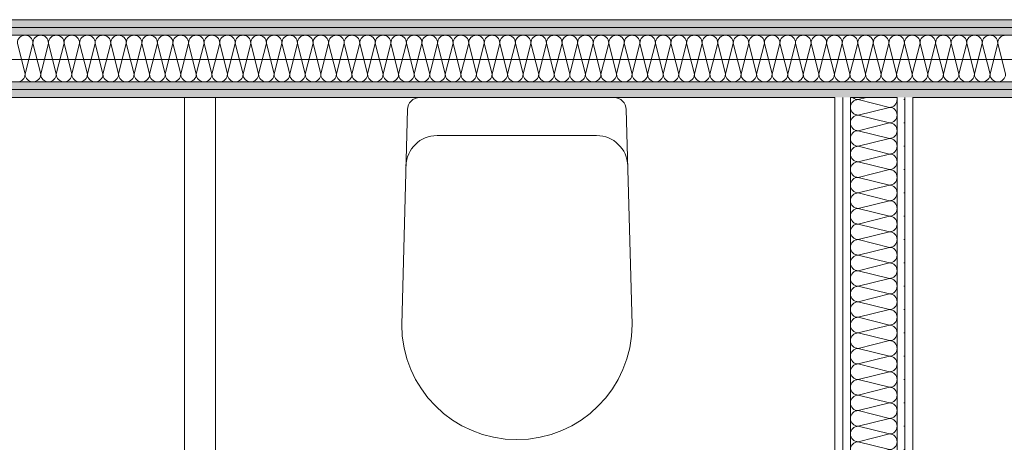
# Model space of a CAD drawing. Header units: metres. Extents: x -89 to 754, y -195 to 69.
# Tile 287 of 327: x 30.641 to 32.223, y 52.849 to 53.528. Entities that reach past the tile are written whole.
import ezdxf

# ---------------------------------------------------------------- set-up
doc = ezdxf.new("R2010")
doc.units = ezdxf.units.M
doc.header["$MEASUREMENT"] = 0
for name, color, linetype in [('10 Wand innen', 7, 'Continuous'), ('50 Sanitäreinrichtung', 7, 'Continuous'), ('70 Entwässerung_Schmutzwasser', 7, 'Continuous')]:
    doc.layers.add(name, color=color, linetype=linetype)
pattern_1 = [(0, (0, 0), (0, 0.0375), [0, -0.0375])]

# ---------------------------------------------------------------- blocks, each defined once
blk = doc.blocks.new('*X39')
at = {"layer": '10 Wand innen', "color": 250, "linetype": 'Continuous', "lineweight": 18, "true_color": 0x1f1f1f}
for p, q in [((31.9883, 53.4), (32.0018, 53.4034)), ((31.9883, 53.4), (32.0383, 53.3875)), ((31.9883, 53.375), (32.0383, 53.3875)), ((31.9883, 53.375), (32.0383, 53.3625)), ((31.9883, 53.35), (32.0383, 53.3625)), ((31.9883, 53.35), (32.0383, 53.3375)), ((31.9883, 53.325), (32.0383, 53.3375)), ((31.9883, 53.325), (32.0383, 53.3125)), ((31.9883, 53.3), (32.0383, 53.3125)), ((31.9883, 53.3), (32.0383, 53.2875)), ((31.9883, 53.275), (32.0383, 53.2875)), ((31.9883, 53.275), (32.0383, 53.2625)), ((31.9883, 53.25), (32.0383, 53.2625)), ((31.9883, 53.25), (32.0383, 53.2375)), ((31.9883, 53.225), (32.0383, 53.2375)), ((31.9883, 53.225), (32.0383, 53.2125)), ((31.9883, 53.2), (32.0383, 53.2125)), ((31.9883, 53.2), (32.0383, 53.1875)), ((31.9883, 53.175), (32.0383, 53.1875)), ((31.9883, 53.175), (32.0383, 53.1625)), ((31.9883, 53.15), (32.0383, 53.1625)), ((31.9883, 53.15), (32.0383, 53.1375)), ((31.9883, 53.125), (32.0383, 53.1375)), ((31.9883, 53.125), (32.0383, 53.1125)), ((31.9883, 53.1), (32.0383, 53.1125)), ((31.9883, 53.1), (32.0383, 53.0875)), ((31.9883, 53.075), (32.0383, 53.0875)), ((31.9883, 53.075), (32.0383, 53.0625)), ((31.9883, 53.05), (32.0383, 53.0625)), ((31.9883, 53.05), (32.0383, 53.0375)), ((31.9883, 53.025), (32.0383, 53.0375)), ((31.9883, 53.025), (32.0383, 53.0125)), ((31.9883, 53), (32.0383, 53.0125)), ((31.9883, 53), (32.0383, 52.9875)), ((31.9883, 52.975), (32.0383, 52.9875)), ((31.9883, 52.975), (32.0383, 52.9625)), ((31.9883, 52.95), (32.0383, 52.9625)), ((31.9883, 52.95), (32.0383, 52.9375)), ((31.9883, 52.925), (32.0383, 52.9375)), ((31.9883, 52.925), (32.0383, 52.9125)), ((31.9883, 52.9), (32.0383, 52.9125)), ((31.9883, 52.9), (32.0383, 52.8875)), ((31.9883, 52.875), (32.0383, 52.8875)), ((31.9883, 52.875), (32.0383, 52.8625)), ((31.9883, 52.85), (32.0383, 52.8625)), ((31.9883, 52.85), (32.0383, 52.8375)), ((31.9883, 52.825), (32.0383, 52.8375)), ((31.9883, 52.825), (32.0383, 52.8125)), ((31.9883, 52.8), (32.0383, 52.8125)), ((31.9883, 52.8), (32.0383, 52.7875)), ((31.9883, 52.775), (32.0383, 52.7875)), ((31.9883, 52.775), (32.0383, 52.7625)), ((31.9883, 52.75), (32.0383, 52.7625)), ((31.9883, 52.75), (32.0383, 52.7375)), ((31.9883, 52.725), (32.0383, 52.7375)), ((31.9883, 52.725), (32.0383, 52.7125)), ((31.9883, 52.7), (32.0383, 52.7125)), ((31.9883, 52.7), (32.0383, 52.6875)), ((31.9883, 52.675), (32.0383, 52.6875)), ((31.9883, 52.675), (32.0383, 52.6625)), ((31.9883, 52.65), (32.0383, 52.6625)), ((31.9883, 52.65), (32.0383, 52.6375)), ((31.9883, 52.625), (32.0383, 52.6375)), ((31.9883, 52.625), (32.0383, 52.6125)), ((31.9883, 52.6), (32.0383, 52.6125)), ((31.9883, 52.6), (32.0383, 52.5875)), ((31.9883, 52.575), (32.0383, 52.5875)), ((31.9883, 52.575), (32.0383, 52.5625)), ((31.9883, 52.55), (32.0383, 52.5625)), ((31.9883, 52.55), (32.0383, 52.5375)), ((31.9883, 52.525), (32.0383, 52.5375)), ((31.9883, 52.525), (32.0383, 52.5125)), ((31.9883, 52.5), (32.0383, 52.5125)), ((31.9883, 52.5), (32.0383, 52.4875)), ((31.9883, 52.475), (32.0383, 52.4875)), ((31.9883, 52.475), (32.0383, 52.4625)), ((31.9883, 52.45), (32.0383, 52.4625)), ((31.9883, 52.45), (32.0383, 52.4375)), ((31.9883, 52.425), (32.0383, 52.4375)), ((31.9883, 52.425), (32.0383, 52.4125)), ((31.9883, 52.4), (32.0383, 52.4125)), ((31.9883, 52.4), (32.0383, 52.3875)), ((31.9883, 52.375), (32.0383, 52.3875)), ((31.9883, 52.375), (32.0383, 52.3625)), ((31.9883, 52.35), (32.0383, 52.3625)), ((31.9883, 52.35), (32.0383, 52.3375)), ((31.9883, 52.325), (32.0383, 52.3375)), ((31.9883, 52.325), (32.0383, 52.3125)), ((31.9883, 52.3), (32.0383, 52.3125)), ((31.9883, 52.3), (32.0383, 52.2875)), ((31.9883, 52.275), (32.0383, 52.2875)), ((31.9883, 52.275), (32.0383, 52.2625)), ((31.9883, 52.25), (32.0383, 52.2625)), ((31.9883, 52.25), (32.0383, 52.2375)), ((31.9883, 52.225), (32.0383, 52.2375)), ((31.9883, 52.225), (32.0383, 52.2125)), ((31.9883, 52.2), (32.0383, 52.2125)), ((31.9883, 52.2), (32.0383, 52.1875)), ((31.9883, 52.175), (32.0383, 52.1875)), ((31.9883, 52.175), (32.0383, 52.1625)), ((31.9883, 52.15), (32.0383, 52.1625)), ((31.9883, 52.15), (32.0383, 52.1375)), ((31.9883, 52.125), (32.0383, 52.1375)), ((31.9883, 52.125), (32.0383, 52.1125)), ((31.9883, 52.1), (32.0383, 52.1125)), ((31.9883, 52.1), (32.0383, 52.0875)), ((31.9883, 52.075), (32.0383, 52.0875)), ((31.9883, 52.075), (32.0383, 52.0625)), ((31.9883, 52.05), (32.0383, 52.0625)), ((31.9883, 52.05), (32.0383, 52.0375)), ((31.9883, 52.025), (32.0383, 52.0375)), ((31.9883, 52.025), (32.0383, 52.0125)), ((31.9883, 52), (32.0383, 52.0125)), ((31.9883, 52), (32.0383, 51.9875)), ((31.9883, 51.975), (32.0383, 51.9875)), ((31.9883, 51.975), (32.0383, 51.9625)), ((31.9883, 51.95), (32.0383, 51.9625)), ((31.9883, 51.95), (32.0383, 51.9375)), ((31.9883, 51.925), (32.0383, 51.9375)), ((31.9883, 51.925), (32.0383, 51.9125)), ((31.9883, 51.9), (32.0383, 51.9125)), ((31.9883, 51.9), (32.0383, 51.8875)), ((31.9883, 51.875), (32.0383, 51.8875)), ((31.9883, 51.875), (32.0383, 51.8625)), ((31.9883, 51.85), (32.0383, 51.8625)), ((31.9883, 51.85), (32.0383, 51.8375)), ((31.9883, 51.825), (32.0383, 51.8375)), ((31.9883, 51.825), (32.0321, 51.8141))]:
    blk.add_line(p, q, dxfattribs=at)
for centre, start, end in [((31.9883, 53.3875), 90, 180), ((31.9883, 53.4125), 226.8802, 270), ((32.0383, 53.4), 270, 0), ((32.0383, 53.4), 0, 15.6687), ((31.9883, 53.3875), 180, 270), ((32.0383, 53.375), 0, 90), ((31.9883, 53.3625), 90, 180), ((32.0383, 53.375), 270, 0), ((31.9883, 53.3625), 180, 270), ((31.9883, 53.3375), 90, 180), ((32.0383, 53.35), 0, 90), ((32.0383, 53.35), 270, 0), ((31.9883, 53.3375), 180, 270), ((32.0383, 53.325), 0, 90), ((31.9883, 53.3125), 90, 180), ((32.0383, 53.325), 270, 0), ((31.9883, 53.3125), 180, 270), ((32.0383, 53.3), 0, 90), ((31.9883, 53.2875), 90, 180), ((31.9883, 53.2875), 180, 270), ((32.0383, 53.3), 270, 0), ((32.0383, 53.275), 0, 90), ((31.9883, 53.2625), 90, 180), ((32.0383, 53.275), 270, 0), ((31.9883, 53.2625), 180, 270), ((32.0383, 53.25), 0, 90), ((31.9883, 53.2375), 90, 180), ((32.0383, 53.25), 270, 0), ((31.9883, 53.2375), 180, 270), ((31.9883, 53.2125), 90, 180), ((32.0383, 53.225), 0, 90), ((32.0383, 53.225), 270, 0), ((31.9883, 53.2125), 180, 270), ((32.0383, 53.2), 0, 90), ((31.9883, 53.1875), 90, 180), ((32.0383, 53.2), 270, 0), ((31.9883, 53.1875), 180, 270), ((32.0383, 53.175), 0, 90), ((31.9883, 53.1625), 90, 180), ((31.9883, 53.1625), 180, 270), ((32.0383, 53.175), 270, 0), ((32.0383, 53.15), 0, 90), ((31.9883, 53.1375), 90, 180), ((32.0383, 53.15), 270, 0), ((31.9883, 53.1375), 180, 270), ((32.0383, 53.125), 0, 90), ((31.9883, 53.1125), 90, 180), ((31.9883, 53.1125), 180, 270), ((32.0383, 53.125), 270, 0), ((32.0383, 53.1), 0, 90), ((31.9883, 53.0875), 90, 180), ((32.0383, 53.1), 270, 0), ((31.9883, 53.0875), 180, 270), ((32.0383, 53.075), 0, 90), ((31.9883, 53.0625), 90, 180), ((32.0383, 53.075), 270, 0), ((31.9883, 53.0625), 180, 270), ((31.9883, 53.0375), 90, 180), ((32.0383, 53.05), 0, 90), ((32.0383, 53.05), 270, 0), ((31.9883, 53.0375), 180, 270), ((32.0383, 53.025), 0, 90), ((31.9883, 53.0125), 90, 180), ((32.0383, 53.025), 270, 0), ((31.9883, 53.0125), 180, 270), ((32.0383, 53), 0, 90), ((31.9883, 52.9875), 90, 180), ((31.9883, 52.9875), 180, 270), ((32.0383, 53), 270, 0), ((32.0383, 52.975), 0, 90), ((31.9883, 52.9625), 90, 180), ((32.0383, 52.975), 270, 0), ((31.9883, 52.9625), 180, 270), ((32.0383, 52.95), 0, 90), ((31.9883, 52.9375), 90, 180), ((32.0383, 52.95), 270, 0), ((31.9883, 52.9375), 180, 270), ((31.9883, 52.9125), 90, 180), ((32.0383, 52.925), 0, 90), ((32.0383, 52.925), 270, 0), ((31.9883, 52.9125), 180, 270), ((32.0383, 52.9), 0, 90), ((31.9883, 52.8875), 90, 180), ((32.0383, 52.9), 270, 0), ((31.9883, 52.8875), 180, 270), ((31.9883, 52.8625), 90, 180), ((32.0383, 52.875), 0, 90), ((32.0383, 52.875), 270, 0), ((31.9883, 52.8625), 180, 270), ((32.0383, 52.85), 0, 90), ((31.9883, 52.8375), 90, 180), ((32.0383, 52.85), 270, 0), ((31.9883, 52.8375), 180, 270), ((32.0383, 52.825), 0, 90), ((31.9883, 52.8125), 90, 180), ((31.9883, 52.8125), 180, 270), ((32.0383, 52.825), 270, 0), ((32.0383, 52.8), 0, 90), ((31.9883, 52.7875), 90, 180), ((32.0383, 52.8), 270, 0), ((31.9883, 52.7875), 180, 270), ((32.0383, 52.775), 0, 90), ((31.9883, 52.7625), 90, 180), ((32.0383, 52.775), 270, 0), ((31.9883, 52.7625), 180, 270), ((31.9883, 52.7375), 90, 180), ((32.0383, 52.75), 0, 90), ((32.0383, 52.75), 270, 0), ((31.9883, 52.7375), 180, 270), ((32.0383, 52.725), 0, 90), ((31.9883, 52.7125), 90, 180), ((32.0383, 52.725), 270, 0), ((31.9883, 52.7125), 180, 270), ((32.0383, 52.7), 0, 90), ((31.9883, 52.6875), 90, 180), ((31.9883, 52.6875), 180, 270), ((32.0383, 52.7), 270, 0), ((32.0383, 52.675), 0, 90), ((31.9883, 52.6625), 90, 180), ((32.0383, 52.675), 270, 0), ((31.9883, 52.6625), 180, 270), ((32.0383, 52.65), 0, 90), ((31.9883, 52.6375), 90, 180), ((32.0383, 52.65), 270, 0), ((31.9883, 52.6375), 180, 270), ((31.9883, 52.6125), 90, 180), ((32.0383, 52.625), 0, 90), ((32.0383, 52.625), 270, 0), ((31.9883, 52.6125), 180, 270), ((32.0383, 52.6), 0, 90), ((31.9883, 52.5875), 90, 180), ((32.0383, 52.6), 270, 0), ((31.9883, 52.5875), 180, 270), ((31.9883, 52.5625), 90, 180), ((32.0383, 52.575), 0, 90), ((32.0383, 52.575), 270, 0), ((31.9883, 52.5625), 180, 270), ((32.0383, 52.55), 0, 90), ((31.9883, 52.5375), 90, 180), ((32.0383, 52.55), 270, 0), ((31.9883, 52.5375), 180, 270), ((32.0383, 52.525), 0, 90), ((31.9883, 52.5125), 90, 180), ((31.9883, 52.5125), 180, 270), ((32.0383, 52.525), 270, 0), ((32.0383, 52.5), 0, 90), ((31.9883, 52.4875), 90, 180), ((32.0383, 52.5), 270, 0), ((31.9883, 52.4875), 180, 270), ((32.0383, 52.475), 0, 90), ((31.9883, 52.4625), 90, 180), ((32.0383, 52.475), 270, 0), ((31.9883, 52.4625), 180, 270), ((31.9883, 52.4375), 90, 180), ((32.0383, 52.45), 0, 90), ((32.0383, 52.45), 270, 0), ((31.9883, 52.4375), 180, 270), ((32.0383, 52.425), 0, 90), ((31.9883, 52.4125), 90, 180), ((32.0383, 52.425), 270, 0), ((31.9883, 52.4125), 180, 270), ((32.0383, 52.4), 0, 90), ((31.9883, 52.3875), 90, 180), ((31.9883, 52.3875), 180, 270), ((32.0383, 52.4), 270, 0), ((32.0383, 52.375), 0, 90), ((31.9883, 52.3625), 90, 180), ((32.0383, 52.375), 270, 0), ((31.9883, 52.3625), 180, 270), ((32.0383, 52.35), 0, 90), ((31.9883, 52.3375), 90, 180), ((31.9883, 52.3375), 180, 270), ((32.0383, 52.35), 270, 0), ((32.0383, 52.325), 0, 90), ((31.9883, 52.3125), 90, 180), ((32.0383, 52.325), 270, 0), ((31.9883, 52.3125), 180, 270), ((32.0383, 52.3), 0, 90), ((31.9883, 52.2875), 90, 180), ((32.0383, 52.3), 270, 0), ((31.9883, 52.2875), 180, 270), ((31.9883, 52.2625), 90, 180), ((32.0383, 52.275), 0, 90), ((32.0383, 52.275), 270, 0), ((31.9883, 52.2625), 180, 270), ((32.0383, 52.25), 0, 90), ((31.9883, 52.2375), 90, 180), ((32.0383, 52.25), 270, 0), ((31.9883, 52.2375), 180, 270), ((32.0383, 52.225), 0, 90), ((31.9883, 52.2125), 90, 180), ((31.9883, 52.2125), 180, 270), ((32.0383, 52.225), 270, 0), ((32.0383, 52.2), 0, 90), ((31.9883, 52.1875), 90, 180), ((32.0383, 52.2), 270, 0), ((31.9883, 52.1875), 180, 270), ((32.0383, 52.175), 0, 90), ((31.9883, 52.1625), 90, 180), ((32.0383, 52.175), 270, 0), ((31.9883, 52.1625), 180, 270), ((31.9883, 52.1375), 90, 180), ((32.0383, 52.15), 0, 90), ((32.0383, 52.15), 270, 0), ((31.9883, 52.1375), 180, 270), ((32.0383, 52.125), 0, 90), ((31.9883, 52.1125), 90, 180), ((32.0383, 52.125), 270, 0), ((31.9883, 52.1125), 180, 270), ((31.9883, 52.0875), 90, 180), ((32.0383, 52.1), 0, 90), ((32.0383, 52.1), 270, 0), ((31.9883, 52.0875), 180, 270), ((32.0383, 52.075), 0, 90), ((31.9883, 52.0625), 90, 180), ((32.0383, 52.075), 270, 0), ((31.9883, 52.0625), 180, 270), ((32.0383, 52.05), 0, 90), ((31.9883, 52.0375), 90, 180), ((31.9883, 52.0375), 180, 270), ((32.0383, 52.05), 270, 0), ((32.0383, 52.025), 0, 90), ((31.9883, 52.0125), 90, 180), ((32.0383, 52.025), 270, 0), ((31.9883, 52.0125), 180, 270), ((32.0383, 52), 0, 90), ((31.9883, 51.9875), 90, 180), ((32.0383, 52), 270, 0), ((31.9883, 51.9875), 180, 270), ((31.9883, 51.9625), 90, 180), ((32.0383, 51.975), 0, 90), ((32.0383, 51.975), 270, 0), ((31.9883, 51.9625), 180, 270), ((32.0383, 51.95), 0, 90), ((31.9883, 51.9375), 90, 180), ((32.0383, 51.95), 270, 0), ((31.9883, 51.9375), 180, 270), ((32.0383, 51.925), 0, 90), ((31.9883, 51.9125), 90, 180), ((31.9883, 51.9125), 180, 270), ((32.0383, 51.925), 270, 0), ((32.0383, 51.9), 0, 90), ((31.9883, 51.8875), 90, 180), ((32.0383, 51.9), 270, 0), ((31.9883, 51.8875), 180, 270), ((32.0383, 51.875), 0, 90), ((31.9883, 51.8625), 90, 180), ((32.0383, 51.875), 270, 0), ((31.9883, 51.8625), 180, 270), ((31.9883, 51.8375), 90, 180), ((32.0383, 51.85), 0, 90), ((32.0383, 51.85), 270, 0), ((31.9883, 51.8375), 180, 270), ((32.0383, 51.825), 0, 90), ((31.9883, 51.8125), 90, 172.8149), ((32.0383, 51.825), 298.964, 0)]:
    blk.add_arc(centre, 0.0125, start, end, dxfattribs=at)
blk = doc.blocks.new('*X174')
at = {"layer": '10 Wand innen', "color": 250, "linetype": 'Continuous', "lineweight": 18, "true_color": 0x1f1f1f}
for p, q in [((30.65, 53.4409), (30.6375, 53.4909)), ((30.65, 53.4409), (30.6625, 53.4909)), ((30.675, 53.4409), (30.6625, 53.4909)), ((30.675, 53.4409), (30.6875, 53.4909)), ((30.7, 53.4409), (30.6875, 53.4909)), ((30.7, 53.4409), (30.7125, 53.4909)), ((30.725, 53.4409), (30.7125, 53.4909)), ((30.725, 53.4409), (30.7375, 53.4909)), ((30.75, 53.4409), (30.7375, 53.4909)), ((30.75, 53.4409), (30.7625, 53.4909)), ((30.775, 53.4409), (30.7625, 53.4909)), ((30.775, 53.4409), (30.7875, 53.4909)), ((30.8, 53.4409), (30.7875, 53.4909)), ((30.8, 53.4409), (30.8125, 53.4909)), ((30.825, 53.4409), (30.8125, 53.4909)), ((30.825, 53.4409), (30.8375, 53.4909)), ((30.85, 53.4409), (30.8375, 53.4909)), ((30.85, 53.4409), (30.8625, 53.4909)), ((30.875, 53.4409), (30.8625, 53.4909)), ((30.875, 53.4409), (30.8875, 53.4909)), ((30.9, 53.4409), (30.8875, 53.4909)), ((30.9, 53.4409), (30.9125, 53.4909)), ((30.925, 53.4409), (30.9125, 53.4909)), ((30.925, 53.4409), (30.9375, 53.4909)), ((30.95, 53.4409), (30.9375, 53.4909)), ((30.95, 53.4409), (30.9625, 53.4909)), ((30.975, 53.4409), (30.9625, 53.4909)), ((30.975, 53.4409), (30.9875, 53.4909)), ((31, 53.4409), (30.9875, 53.4909)), ((31, 53.4409), (31.0125, 53.4909)), ((31.025, 53.4409), (31.0125, 53.4909)), ((31.025, 53.4409), (31.0375, 53.4909)), ((31.05, 53.4409), (31.0375, 53.4909)), ((31.05, 53.4409), (31.0625, 53.4909)), ((31.075, 53.4409), (31.0625, 53.4909)), ((31.075, 53.4409), (31.0875, 53.4909)), ((31.1, 53.4409), (31.0875, 53.4909)), ((31.1, 53.4409), (31.1125, 53.4909)), ((31.125, 53.4409), (31.1125, 53.4909)), ((31.125, 53.4409), (31.1375, 53.4909)), ((31.15, 53.4409), (31.1375, 53.4909)), ((31.15, 53.4409), (31.1625, 53.4909)), ((31.175, 53.4409), (31.1625, 53.4909)), ((31.175, 53.4409), (31.1875, 53.4909)), ((31.2, 53.4409), (31.1875, 53.4909)), ((31.2, 53.4409), (31.2125, 53.4909)), ((31.225, 53.4409), (31.2125, 53.4909)), ((31.225, 53.4409), (31.2375, 53.4909)), ((31.25, 53.4409), (31.2375, 53.4909)), ((31.25, 53.4409), (31.2625, 53.4909)), ((31.275, 53.4409), (31.2625, 53.4909)), ((31.275, 53.4409), (31.2875, 53.4909)), ((31.3, 53.4409), (31.2875, 53.4909)), ((31.3, 53.4409), (31.3125, 53.4909)), ((31.325, 53.4409), (31.3125, 53.4909)), ((31.325, 53.4409), (31.3375, 53.4909)), ((31.35, 53.4409), (31.3375, 53.4909)), ((31.35, 53.4409), (31.3625, 53.4909)), ((31.375, 53.4409), (31.3625, 53.4909)), ((31.375, 53.4409), (31.3875, 53.4909)), ((31.4, 53.4409), (31.3875, 53.4909)), ((31.4, 53.4409), (31.4125, 53.4909)), ((31.425, 53.4409), (31.4125, 53.4909)), ((31.425, 53.4409), (31.4375, 53.4909)), ((31.45, 53.4409), (31.4375, 53.4909)), ((31.45, 53.4409), (31.4625, 53.4909)), ((31.475, 53.4409), (31.4625, 53.4909)), ((31.475, 53.4409), (31.4875, 53.4909)), ((31.5, 53.4409), (31.4875, 53.4909)), ((31.5, 53.4409), (31.5125, 53.4909)), ((31.525, 53.4409), (31.5125, 53.4909)), ((31.525, 53.4409), (31.5375, 53.4909)), ((31.55, 53.4409), (31.5375, 53.4909)), ((31.55, 53.4409), (31.5625, 53.4909)), ((31.575, 53.4409), (31.5625, 53.4909)), ((31.575, 53.4409), (31.5875, 53.4909)), ((31.6, 53.4409), (31.5875, 53.4909)), ((31.6, 53.4409), (31.6125, 53.4909)), ((31.625, 53.4409), (31.6125, 53.4909)), ((31.625, 53.4409), (31.6375, 53.4909)), ((31.65, 53.4409), (31.6375, 53.4909)), ((31.65, 53.4409), (31.6625, 53.4909)), ((31.675, 53.4409), (31.6625, 53.4909)), ((31.675, 53.4409), (31.6875, 53.4909)), ((31.7, 53.4409), (31.6875, 53.4909)), ((31.7, 53.4409), (31.7125, 53.4909)), ((31.725, 53.4409), (31.7125, 53.4909)), ((31.725, 53.4409), (31.7375, 53.4909)), ((31.75, 53.4409), (31.7375, 53.4909)), ((31.75, 53.4409), (31.7625, 53.4909)), ((31.775, 53.4409), (31.7625, 53.4909)), ((31.775, 53.4409), (31.7875, 53.4909)), ((31.8, 53.4409), (31.7875, 53.4909)), ((31.8, 53.4409), (31.8125, 53.4909)), ((31.825, 53.4409), (31.8125, 53.4909)), ((31.825, 53.4409), (31.8375, 53.4909)), ((31.85, 53.4409), (31.8375, 53.4909)), ((31.85, 53.4409), (31.8625, 53.4909)), ((31.875, 53.4409), (31.8625, 53.4909)), ((31.875, 53.4409), (31.8875, 53.4909)), ((31.9, 53.4409), (31.8875, 53.4909)), ((31.9, 53.4409), (31.9125, 53.4909)), ((31.925, 53.4409), (31.9125, 53.4909)), ((31.925, 53.4409), (31.9375, 53.4909)), ((31.95, 53.4409), (31.9375, 53.4909)), ((31.95, 53.4409), (31.9625, 53.4909)), ((31.975, 53.4409), (31.9625, 53.4909)), ((31.975, 53.4409), (31.9875, 53.4909)), ((32, 53.4409), (31.9875, 53.4909)), ((32, 53.4409), (32.0125, 53.4909)), ((32.025, 53.4409), (32.0125, 53.4909)), ((32.025, 53.4409), (32.0375, 53.4909)), ((32.05, 53.4409), (32.0375, 53.4909)), ((32.05, 53.4409), (32.0625, 53.4909)), ((32.075, 53.4409), (32.0625, 53.4909)), ((32.075, 53.4409), (32.0875, 53.4909)), ((32.1, 53.4409), (32.0875, 53.4909)), ((32.1, 53.4409), (32.1125, 53.4909)), ((32.125, 53.4409), (32.1125, 53.4909)), ((32.125, 53.4409), (32.1375, 53.4909)), ((32.15, 53.4409), (32.1375, 53.4909)), ((32.15, 53.4409), (32.1625, 53.4909)), ((32.175, 53.4409), (32.1625, 53.4909)), ((32.175, 53.4409), (32.1875, 53.4909)), ((32.2, 53.4409), (32.1875, 53.4909)), ((32.2, 53.4409), (32.2125, 53.4909)), ((32.225, 53.4409), (32.2125, 53.4909))]:
    blk.add_line(p, q, dxfattribs=at)
for centre, start, end in [((30.65, 53.4909), 90, 180), ((30.65, 53.4909), 0, 90), ((30.675, 53.4909), 90, 180), ((30.675, 53.4909), 0, 90), ((30.7, 53.4909), 90, 180), ((30.7, 53.4909), 0, 90), ((30.725, 53.4909), 90, 180), ((30.725, 53.4909), 0, 90), ((30.75, 53.4909), 90, 180), ((30.75, 53.4909), 0, 90), ((30.775, 53.4909), 90, 180), ((30.775, 53.4909), 0, 90), ((30.8, 53.4909), 90, 180), ((30.8, 53.4909), 0, 90), ((30.825, 53.4909), 90, 180), ((30.825, 53.4909), 0, 90), ((30.85, 53.4909), 90, 180), ((30.85, 53.4909), 0, 90), ((30.875, 53.4909), 90, 180), ((30.875, 53.4909), 0, 90), ((30.9, 53.4909), 90, 180), ((30.9, 53.4909), 0, 90), ((30.925, 53.4909), 90, 180), ((30.925, 53.4909), 0, 90), ((30.95, 53.4909), 90, 180), ((30.95, 53.4909), 0, 90), ((30.975, 53.4909), 90, 180), ((30.975, 53.4909), 0, 90), ((31, 53.4909), 90, 180), ((31, 53.4909), 0, 90), ((31.025, 53.4909), 90, 180), ((31.025, 53.4909), 0, 90), ((31.05, 53.4909), 90, 180), ((31.05, 53.4909), 0, 90), ((31.075, 53.4909), 90, 180), ((31.075, 53.4909), 0, 90), ((31.1, 53.4909), 90, 180), ((31.1, 53.4909), 0, 90), ((31.125, 53.4909), 90, 180), ((31.125, 53.4909), 0, 90), ((31.15, 53.4909), 90, 180), ((31.15, 53.4909), 0, 90), ((31.175, 53.4909), 90, 180), ((31.175, 53.4909), 0, 90), ((31.2, 53.4909), 90, 180), ((31.2, 53.4909), 0, 90), ((31.225, 53.4909), 90, 180), ((31.225, 53.4909), 0, 90), ((31.25, 53.4909), 90, 180), ((31.25, 53.4909), 0, 90), ((31.275, 53.4909), 90, 180), ((31.275, 53.4909), 0, 90), ((31.3, 53.4909), 90, 180), ((31.3, 53.4909), 0, 90), ((31.325, 53.4909), 90, 180), ((31.325, 53.4909), 0, 90), ((31.35, 53.4909), 90, 180), ((31.35, 53.4909), 0, 90), ((31.375, 53.4909), 90, 180), ((31.375, 53.4909), 0, 90), ((31.4, 53.4909), 90, 180), ((31.4, 53.4909), 0, 90), ((31.425, 53.4909), 90, 180), ((31.425, 53.4909), 0, 90), ((31.45, 53.4909), 90, 180), ((31.45, 53.4909), 0, 90), ((31.475, 53.4909), 90, 180), ((31.475, 53.4909), 0, 90), ((31.5, 53.4909), 90, 180), ((31.5, 53.4909), 0, 90), ((31.525, 53.4909), 90, 180), ((31.525, 53.4909), 0, 90), ((31.55, 53.4909), 90, 180), ((31.55, 53.4909), 0, 90), ((31.575, 53.4909), 90, 180), ((31.575, 53.4909), 0, 90), ((31.6, 53.4909), 90, 180), ((31.6, 53.4909), 0, 90), ((31.625, 53.4909), 90, 180), ((31.625, 53.4909), 0, 90), ((31.65, 53.4909), 90, 180), ((31.65, 53.4909), 0, 90), ((31.675, 53.4909), 90, 180), ((31.675, 53.4909), 0, 90), ((31.7, 53.4909), 90, 180), ((31.7, 53.4909), 0, 90), ((31.725, 53.4909), 90, 180), ((31.725, 53.4909), 0, 90), ((31.75, 53.4909), 90, 180), ((31.75, 53.4909), 0, 90), ((31.775, 53.4909), 90, 180), ((31.775, 53.4909), 0, 90), ((31.8, 53.4909), 90, 180), ((31.8, 53.4909), 0, 90), ((31.825, 53.4909), 90, 180), ((31.825, 53.4909), 0, 90), ((31.85, 53.4909), 90, 180), ((31.85, 53.4909), 0, 90), ((31.875, 53.4909), 90, 180), ((31.875, 53.4909), 0, 90), ((31.9, 53.4909), 90, 180), ((31.9, 53.4909), 0, 90), ((31.925, 53.4909), 90, 180), ((31.925, 53.4909), 0, 90), ((31.95, 53.4909), 90, 180), ((31.95, 53.4909), 0, 90), ((31.975, 53.4909), 90, 180), ((31.975, 53.4909), 0, 90), ((32, 53.4909), 90, 180), ((32, 53.4909), 0, 90), ((32.025, 53.4909), 90, 180), ((32.025, 53.4909), 0, 90), ((32.05, 53.4909), 90, 180), ((32.05, 53.4909), 0, 90), ((32.075, 53.4909), 90, 180), ((32.075, 53.4909), 0, 90), ((32.1, 53.4909), 90, 180), ((32.1, 53.4909), 0, 90), ((32.125, 53.4909), 90, 180), ((32.125, 53.4909), 0, 90), ((32.15, 53.4909), 90, 180), ((32.15, 53.4909), 0, 90), ((32.175, 53.4909), 90, 180), ((32.175, 53.4909), 0, 90), ((32.2, 53.4909), 90, 180), ((32.2, 53.4909), 0, 90), ((32.225, 53.4909), 90, 180), ((30.6375, 53.4409), 270, 0), ((30.6625, 53.4409), 180, 270), ((30.6625, 53.4409), 270, 0), ((30.6875, 53.4409), 180, 270), ((30.6875, 53.4409), 270, 0), ((30.7125, 53.4409), 180, 270), ((30.7125, 53.4409), 270, 0), ((30.7375, 53.4409), 180, 270), ((30.7375, 53.4409), 270, 0), ((30.7625, 53.4409), 180, 270), ((30.7625, 53.4409), 270, 0), ((30.7875, 53.4409), 180, 270), ((30.7875, 53.4409), 270, 0), ((30.8125, 53.4409), 180, 270), ((30.8125, 53.4409), 270, 0), ((30.8375, 53.4409), 180, 270), ((30.8375, 53.4409), 270, 0), ((30.8625, 53.4409), 180, 270), ((30.8625, 53.4409), 270, 0), ((30.8875, 53.4409), 180, 270), ((30.8875, 53.4409), 270, 0), ((30.9125, 53.4409), 180, 270), ((30.9125, 53.4409), 270, 0), ((30.9375, 53.4409), 180, 270), ((30.9375, 53.4409), 270, 0), ((30.9625, 53.4409), 180, 270), ((30.9625, 53.4409), 270, 0), ((30.9875, 53.4409), 180, 270), ((30.9875, 53.4409), 270, 0), ((31.0125, 53.4409), 180, 270), ((31.0125, 53.4409), 270, 0), ((31.0375, 53.4409), 180, 270), ((31.0375, 53.4409), 270, 0), ((31.0625, 53.4409), 180, 270), ((31.0625, 53.4409), 270, 0), ((31.0875, 53.4409), 180, 270), ((31.0875, 53.4409), 270, 0), ((31.1125, 53.4409), 180, 270), ((31.1125, 53.4409), 270, 0), ((31.1375, 53.4409), 180, 270), ((31.1375, 53.4409), 270, 0), ((31.1625, 53.4409), 180, 270), ((31.1625, 53.4409), 270, 0), ((31.1875, 53.4409), 180, 270), ((31.1875, 53.4409), 270, 0), ((31.2125, 53.4409), 180, 270), ((31.2125, 53.4409), 270, 0), ((31.2375, 53.4409), 180, 270), ((31.2375, 53.4409), 270, 0), ((31.2625, 53.4409), 180, 270), ((31.2625, 53.4409), 270, 0), ((31.2875, 53.4409), 180, 270), ((31.2875, 53.4409), 270, 0), ((31.3125, 53.4409), 180, 270), ((31.3125, 53.4409), 270, 0), ((31.3375, 53.4409), 180, 270), ((31.3375, 53.4409), 270, 0), ((31.3625, 53.4409), 180, 270), ((31.3625, 53.4409), 270, 0), ((31.3875, 53.4409), 180, 270), ((31.3875, 53.4409), 270, 0), ((31.4125, 53.4409), 180, 270), ((31.4125, 53.4409), 270, 0), ((31.4375, 53.4409), 180, 270), ((31.4375, 53.4409), 270, 0), ((31.4625, 53.4409), 180, 270), ((31.4625, 53.4409), 270, 0), ((31.4875, 53.4409), 180, 270), ((31.4875, 53.4409), 270, 0), ((31.5125, 53.4409), 180, 270), ((31.5125, 53.4409), 270, 0), ((31.5375, 53.4409), 180, 270), ((31.5375, 53.4409), 270, 0), ((31.5625, 53.4409), 180, 270), ((31.5625, 53.4409), 270, 0), ((31.5875, 53.4409), 180, 270), ((31.5875, 53.4409), 270, 0), ((31.6125, 53.4409), 180, 270), ((31.6125, 53.4409), 270, 0), ((31.6375, 53.4409), 180, 270), ((31.6375, 53.4409), 270, 0), ((31.6625, 53.4409), 180, 270), ((31.6625, 53.4409), 270, 0), ((31.6875, 53.4409), 180, 270), ((31.6875, 53.4409), 270, 0), ((31.7125, 53.4409), 180, 270), ((31.7125, 53.4409), 270, 0), ((31.7375, 53.4409), 180, 270), ((31.7375, 53.4409), 270, 0), ((31.7625, 53.4409), 180, 270), ((31.7625, 53.4409), 270, 0), ((31.7875, 53.4409), 180, 270), ((31.7875, 53.4409), 270, 0), ((31.8125, 53.4409), 180, 270), ((31.8125, 53.4409), 270, 0), ((31.8375, 53.4409), 180, 270), ((31.8375, 53.4409), 270, 0), ((31.8625, 53.4409), 180, 270), ((31.8625, 53.4409), 270, 0), ((31.8875, 53.4409), 180, 270), ((31.8875, 53.4409), 270, 0), ((31.9125, 53.4409), 180, 270), ((31.9125, 53.4409), 270, 0), ((31.9375, 53.4409), 180, 270), ((31.9375, 53.4409), 270, 0), ((31.9625, 53.4409), 180, 270), ((31.9625, 53.4409), 270, 0), ((31.9875, 53.4409), 180, 270), ((31.9875, 53.4409), 270, 0), ((32.0125, 53.4409), 180, 270), ((32.0125, 53.4409), 270, 0), ((32.0375, 53.4409), 180, 270), ((32.0375, 53.4409), 270, 0), ((32.0625, 53.4409), 180, 270), ((32.0625, 53.4409), 270, 0), ((32.0875, 53.4409), 180, 270), ((32.0875, 53.4409), 270, 0), ((32.1125, 53.4409), 180, 270), ((32.1125, 53.4409), 270, 0), ((32.1375, 53.4409), 180, 270), ((32.1375, 53.4409), 270, 0), ((32.1625, 53.4409), 180, 270), ((32.1625, 53.4409), 270, 0), ((32.1875, 53.4409), 180, 270), ((32.1875, 53.4409), 270, 0), ((32.2125, 53.4409), 180, 270), ((32.2125, 53.4409), 270, 0)]:
    blk.add_arc(centre, 0.0125, start, end, dxfattribs=at)
blk = doc.blocks.new('Wand WC 27_2')
at = {"layer": '50 Sanitäreinrichtung', "color": 7, "linetype": 'Continuous', "lineweight": 9}
blk.add_line((-0.1281, -0.0612), (0.1281, -0.0612), dxfattribs=at)
at = {"layer": '50 Sanitäreinrichtung', "color": 7, "linetype": 'Continuous', "lineweight": 9, "flags": 128}
blk.add_lwpolyline([(0.185, -0.365), (0.1757, -0.0196, 0.406228), (0.1559, 0), (-0.1559, 0, 0.406228), (-0.1757, -0.0196), (-0.185, -0.365, 1)], format="xyb", close=True, dxfattribs=at)
at = {"layer": '50 Sanitäreinrichtung', "color": 7, "linetype": 'Continuous', "lineweight": 9}
for centre, start, end in [((-0.1281, -0.1112), 89.9987, 178.4527), ((0.1281, -0.1112), 1.5473, 90.0013)]:
    blk.add_arc(centre, 0.05, start, end, dxfattribs=at)

msp = doc.modelspace()

# ---------------------------------------------------------------- hatches: boundary and pattern name
at = {"layer": '10 Wand innen', "linetype": 'Continuous', "lineweight": 18, "true_color": 0x1f1f1f}
h = msp.add_hatch(dxfattribs=at)
h.set_pattern_fill('Gipskarton_0001', color=250, style=0, pattern_type=2)
h.set_pattern_definition(pattern_1)
h.paths.add_polyline_path([(34.1433, 53.5284), (29.8833, 53.5284), (29.8833, 53.5159), (34.1433, 53.5159)])
h = msp.add_hatch(dxfattribs=at)
h.set_pattern_fill('Gipskarton_0001', color=250, style=0, pattern_type=2)
h.set_pattern_definition(pattern_1)
h.paths.add_polyline_path([(34.1433, 53.5159), (29.8833, 53.5159), (29.8833, 53.5034), (34.1433, 53.5034)])
h = msp.add_hatch(dxfattribs=at)
h.set_pattern_fill('Gipskarton_0001', color=250, style=0, pattern_type=2)
h.set_pattern_definition(pattern_1)
h.paths.add_polyline_path([(29.8833, 53.4159), (34.1433, 53.4159), (34.1433, 53.4284), (29.8833, 53.4284)])
h = msp.add_hatch(dxfattribs=at)
h.set_pattern_fill('Gipskarton_0001', color=250, style=0, pattern_type=2)
h.set_pattern_definition(pattern_1)
h.paths.add_polyline_path([(29.8833, 53.4034), (34.1433, 53.4034), (34.1433, 53.4159), (29.8833, 53.4159)])
h = msp.add_hatch(dxfattribs=at)
h.set_pattern_fill('Gipskarton_0001', color=250, style=0, pattern_type=2)
h.set_pattern_definition(pattern_1)
h.paths.add_polyline_path([(31.9508, 53.4034), (31.9508, 51.8141), (31.9633, 51.8141), (31.9633, 53.4034)])
h = msp.add_hatch(dxfattribs=at)
h.set_pattern_fill('Gipskarton_0001', color=250, style=0, pattern_type=2)
h.set_pattern_definition(pattern_1)
h.paths.add_polyline_path([(31.9633, 53.4034), (31.9633, 51.8141), (31.9758, 51.8141), (31.9758, 53.4034)])
h = msp.add_hatch(dxfattribs=at)
h.set_pattern_fill('Gipskarton_0001', color=250, style=0, pattern_type=2)
h.set_pattern_definition(pattern_1)
h.paths.add_polyline_path([(32.0633, 51.8141), (32.0633, 53.4034), (32.0508, 53.4034), (32.0508, 51.8141)])
h = msp.add_hatch(dxfattribs=at)
h.set_pattern_fill('Gipskarton_0001', color=250, style=0, pattern_type=2)
h.set_pattern_definition(pattern_1)
h.paths.add_polyline_path([(32.0758, 51.8141), (32.0758, 53.4034), (32.0633, 53.4034), (32.0633, 51.8141)])

# ---------------------------------------------------------------- linework, layer by layer
at = {"layer": '10 Wand innen', "color": 7, "linetype": 'Continuous', "lineweight": 13}
for p, q in [((34.1433, 53.5159), (29.8833, 53.5159)), ((34.1433, 53.5034), (29.8833, 53.5034)), ((29.8833, 53.4284), (34.1433, 53.4284)), ((29.8833, 53.4159), (34.1433, 53.4159)), ((31.9633, 53.4034), (31.9633, 51.8141)), ((31.9758, 53.4034), (31.9758, 51.8141)), ((32.0508, 51.8141), (32.0508, 53.4034)), ((32.0633, 51.8141), (32.0633, 53.4034))]:
    msp.add_line(p, q, dxfattribs=at)
at = {"layer": '10 Wand innen', "color": 7, "linetype": 'Continuous', "lineweight": 13, "flags": 128}
for points in [[(34.1433, 53.5284), (29.8833, 53.5284)], [(29.8833, 53.4034), (31.9508, 53.4034)], [(31.9508, 53.4034), (31.9508, 51.8141)], [(32.0508, 53.4034), (31.9758, 53.4034)], [(31.9758, 53.4034), (32.0508, 53.4034)], [(32.0758, 51.8141), (32.0758, 53.4034)], [(32.0758, 53.4034), (34.1433, 53.4034)]]:
    msp.add_lwpolyline(points, dxfattribs=at)
at = {"layer": '10 Wand innen', "color": 7, "linetype": 'Continuous', "lineweight": 9, "flags": 128}
for points in [[(30.9558, 53.4034), (30.9058, 53.4034)], [(30.9058, 53.4034), (30.9058, 51.8141)], [(30.9558, 51.8141), (30.9558, 53.4034)]]:
    msp.add_lwpolyline(points, dxfattribs=at)
at = {"layer": '70 Entwässerung_Schmutzwasser', "color": 7, "linetype": 'Continuous', "lineweight": 9}
msp.add_line((29.9333, 53.4642), (33.6274, 53.4642), dxfattribs=at)

# ---------------------------------------------------------------- block references
at = {"layer": '10 Wand innen', "color": 7, "lineweight": 9}
for name in ['*X174', '*X39']:
    msp.add_blockref(name, (0, 0), dxfattribs=at)
at = {"layer": '50 Sanitäreinrichtung', "color": 7, "linetype": 'Continuous', "lineweight": 13}
msp.add_blockref('Wand WC 27_2', (31.4399, 53.4034), dxfattribs=at)

doc.saveas('drawing.dxf')
